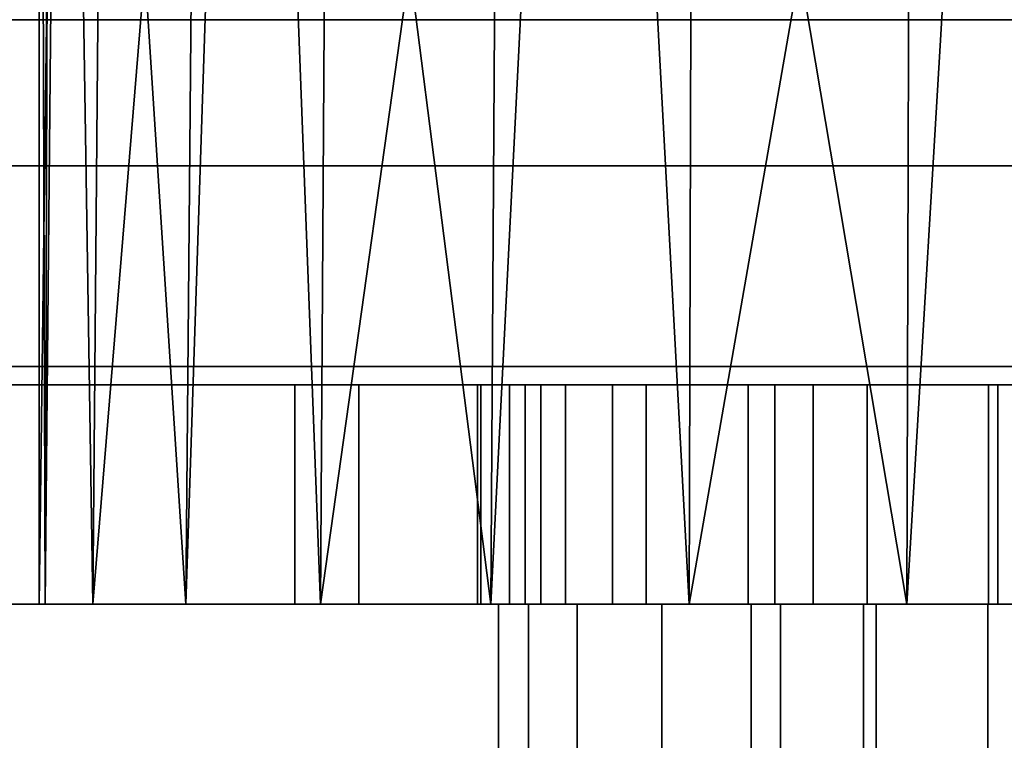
# Model space of a CAD drawing. Header units: millimetres. Extents: x -490 to 6690, y -115 to 152.
# Tile 600 of 656: x 2631 to 2644, y 11 to 21. Entities that reach past the tile are written whole.
import ezdxf

# ---------------------------------------------------------------- set-up
doc = ezdxf.new("R2010")
doc.units = ezdxf.units.MM
doc.layers.add('151', color=253, linetype='Continuous')

# ---------------------------------------------------------------- blocks, each defined once
blk = doc.blocks.new('UG_SURFACE_003')
at = {"layer": '151', "color": 252, "linetype": 'Continuous', "lineweight": 35}
for points in [[(3590, -6.2, 2202.5), (3590, 133.2, 2202.5), (2410, 133.2, 2202.5), (2410, -6.2, 2202.5)], [(2560, -6.2, 2052.5), (2560, 133.2, 2052.5), (3440, 133.2, 2052.5), (3440, -6.2, 2052.5)]]:
    blk.add_3dface(points, dxfattribs=at)
blk = doc.blocks.new('UG_SURFACE_188')
at = {"layer": '151', "color": 252, "linetype": 'Continuous', "lineweight": 35}
for points in [[(2638.85, 16, 1007.403), (2637.654, 16, 1010.391), (2637.654, 16, 1013.609), (2638.85, 16, 1016.597)], [(2637.654, 13, 1010.391), (2637.654, 16, 1010.391), (2638.85, 16, 1007.403), (2638.85, 13, 1007.403)], [(2637.654, 13, 1013.609), (2637.654, 16, 1013.609), (2637.654, 16, 1010.391), (2637.654, 13, 1010.391)], [(2638.85, 13, 1016.597), (2638.85, 16, 1016.597), (2637.654, 16, 1013.609), (2637.654, 13, 1013.609)], [(2644, 16, 1020.261), (2644, 16, 1003.739), (2641.072, 16, 1005.074), (2638.85, 16, 1007.403)], [(2638.85, 16, 1016.597), (2641.072, 16, 1018.926), (2644, 16, 1020.261), (2638.85, 16, 1007.403)], [(2638.85, 13, 1007.403), (2638.85, 16, 1007.403), (2641.072, 16, 1005.074), (2641.072, 13, 1005.074)], [(2641.072, 13, 1018.926), (2641.072, 16, 1018.926), (2638.85, 16, 1016.597), (2638.85, 13, 1016.597)], [(2641.072, 13, 1005.074), (2641.072, 16, 1005.074), (2644, 16, 1003.739), (2644, 13, 1003.739)], [(2644, 13, 1020.261), (2644, 16, 1020.261), (2641.072, 16, 1018.926), (2641.072, 13, 1018.926)], [(2644, 13, 1003.739), (2644, 16, 1003.739), (2644, 16, 1020.261), (2644, 13, 1020.261)], [(2638.85, 13, 1016.597), (2637.654, 13, 1013.609), (2637.654, 13, 1010.391), (2638.85, 13, 1007.403)], [(2644, 13, 1003.739), (2644, 13, 1020.261), (2641.072, 13, 1018.926), (2638.85, 13, 1016.597)], [(2638.85, 13, 1007.403), (2641.072, 13, 1005.074), (2644, 13, 1003.739), (2638.85, 13, 1016.597)]]:
    blk.add_3dface(points, dxfattribs=at)
blk = doc.blocks.new('UG_SURFACE_190')
at = {"layer": '151', "color": 252, "linetype": 'Continuous', "lineweight": 35}
for points in [[(2634.5, 16, 1014.5), (2637.049, 16, 1012.941), (2637, 16, 1012)], [(2634.5, 16, 1014.5), (2635.375, 16, 1018.901), (2638.206, 16, 1016.5), (2637.049, 16, 1012.941)], [(2635.375, 16, 989.099), (2634.5, 16, 993.5), (2639.312, 16, 1005.978), (2642.339, 16, 1003.778)], [(2637, 16, 1012), (2637.44, 16, 1009.219), (2634.5, 16, 993.5), (2634.5, 16, 1014.5)], [(2637.44, 16, 1009.219), (2639.312, 16, 1005.978), (2634.5, 16, 993.5)], [(2634.5, 13, 993.5), (2634.5, 16, 993.5), (2635.375, 16, 989.099), (2635.375, 13, 989.099)], [(2634.5, 13, 1014.5), (2634.5, 16, 1014.5), (2634.5, 16, 993.5), (2634.5, 13, 993.5)], [(2635.375, 13, 1018.901), (2635.375, 16, 1018.901), (2634.5, 16, 1014.5), (2634.5, 13, 1014.5)], [(2637.868, 16, 985.368), (2635.375, 16, 989.099), (2642.339, 16, 1003.778), (2646, 16, 1003)], [(2635.375, 16, 1018.901), (2637.868, 16, 1022.632), (2640.71, 16, 1019.281), (2638.206, 16, 1016.5)], [(2635.375, 13, 989.099), (2635.375, 16, 989.099), (2637.868, 16, 985.368), (2637.868, 13, 985.368)], [(2637.868, 13, 1022.632), (2637.868, 16, 1022.632), (2635.375, 16, 1018.901), (2635.375, 13, 1018.901)], [(2637, 13, 1012), (2637.44, 13, 1009.219), (2637.44, 16, 1009.219), (2637, 16, 1012)], [(2637, 16, 1012), (2637.049, 16, 1012.941), (2637.049, 13, 1012.941), (2637, 13, 1012)], [(2637.049, 13, 1012.941), (2637.049, 16, 1012.941), (2638.206, 16, 1016.5), (2638.206, 13, 1016.5)], [(2639.312, 13, 1005.978), (2639.312, 16, 1005.978), (2637.44, 16, 1009.219), (2637.44, 13, 1009.219)], [(2646, 16, 1003), (2646, 16, 982), (2641.599, 16, 982.875), (2637.868, 16, 985.368)], [(2644.129, 16, 1020.803), (2640.71, 16, 1019.281), (2637.868, 16, 1022.632), (2641.599, 16, 1025.125)], [(2637.868, 13, 985.368), (2637.868, 16, 985.368), (2641.599, 16, 982.875), (2641.599, 13, 982.875)], [(2641.599, 13, 1025.125), (2641.599, 16, 1025.125), (2637.868, 16, 1022.632), (2637.868, 13, 1022.632)], [(2638.206, 13, 1016.5), (2638.206, 16, 1016.5), (2640.71, 16, 1019.281), (2640.71, 13, 1019.281)], [(2642.339, 13, 1003.778), (2642.339, 16, 1003.778), (2639.312, 16, 1005.978), (2639.312, 13, 1005.978)], [(2640.71, 13, 1019.281), (2640.71, 16, 1019.281), (2644.129, 16, 1020.803), (2644.129, 13, 1020.803)], [(2647.871, 16, 1020.803), (2644.129, 16, 1020.803), (2641.599, 16, 1025.125), (2646, 16, 1026)], [(2641.599, 13, 982.875), (2641.599, 16, 982.875), (2646, 16, 982), (2646, 13, 982)], [(2646, 13, 1026), (2646, 16, 1026), (2641.599, 16, 1025.125), (2641.599, 13, 1025.125)], [(2646, 13, 1003), (2646, 16, 1003), (2642.339, 16, 1003.778), (2642.339, 13, 1003.778)], [(2644.129, 13, 1020.803), (2644.129, 16, 1020.803), (2647.871, 16, 1020.803), (2647.871, 13, 1020.803)], [(2634.5, 13, 1014.5), (2634.5, 13, 993.5), (2637.44, 13, 1009.219), (2637, 13, 1012)], [(2637, 13, 1012), (2637.049, 13, 1012.941), (2634.5, 13, 1014.5)], [(2634.5, 13, 993.5), (2639.312, 13, 1005.978), (2637.44, 13, 1009.219)], [(2637.049, 13, 1012.941), (2638.206, 13, 1016.5), (2635.375, 13, 1018.901), (2634.5, 13, 1014.5)], [(2642.339, 13, 1003.778), (2639.312, 13, 1005.978), (2634.5, 13, 993.5), (2635.375, 13, 989.099)], [(2646, 13, 1003), (2642.339, 13, 1003.778), (2635.375, 13, 989.099), (2637.868, 13, 985.368)], [(2638.206, 13, 1016.5), (2640.71, 13, 1019.281), (2637.868, 13, 1022.632), (2635.375, 13, 1018.901)], [(2641.599, 13, 1025.125), (2637.868, 13, 1022.632), (2640.71, 13, 1019.281), (2644.129, 13, 1020.803)], [(2637.868, 13, 985.368), (2641.599, 13, 982.875), (2646, 13, 982), (2646, 13, 1003)], [(2646, 13, 1026), (2641.599, 13, 1025.125), (2644.129, 13, 1020.803)], [(2644.129, 13, 1020.803), (2647.871, 13, 1020.803), (2650.401, 13, 1025.125), (2646, 13, 1026)]]:
    blk.add_3dface(points, dxfattribs=at)
blk = doc.blocks.new('UG_SURFACE_194')
at = {"layer": '151', "color": 254, "linetype": 'Continuous', "lineweight": 35}
for points in [[(2631.082, 13, 1105.568), (2631.164, 39, 1105.559), (2631, 39, 1104)], [(2631, 13, 1104), (2631, 39, 1104), (2631.328, 39, 1100.881)], [(2631.328, 39, 1100.881), (2631.734, 13, 1099.365), (2631, 13, 1104)], [(2631, 39, 1104), (2631, 13, 1104), (2631.082, 13, 1105.568)], [(2631.328, 39, 1107.119), (2631.082, 13, 1105.568), (2633.01, 13, 1111.5)], [(2631.328, 39, 1107.119), (2631.164, 39, 1105.559), (2631.082, 13, 1105.568)], [(2633.01, 13, 1111.5), (2633.234, 39, 1111.4), (2631.328, 39, 1107.119)], [(2631.328, 39, 1100.881), (2631.958, 39, 1099.465), (2631.734, 13, 1099.365)], [(2631.734, 13, 1099.365), (2631.958, 39, 1099.465), (2633.865, 39, 1095.183)], [(2633.865, 39, 1095.183), (2634.853, 13, 1093.963), (2631.734, 13, 1099.365)], [(2633.865, 39, 1112.817), (2633.01, 13, 1111.5), (2637.183, 13, 1116.135)], [(2633.865, 39, 1112.817), (2633.234, 39, 1111.4), (2633.01, 13, 1111.5)], [(2637.183, 13, 1116.135), (2637.347, 39, 1115.953), (2633.865, 39, 1112.817)], [(2633.865, 39, 1095.183), (2635.017, 39, 1094.146), (2634.853, 13, 1093.963)], [(2634.853, 13, 1093.963), (2635.017, 39, 1094.146), (2638.5, 39, 1091.01)], [(2638.5, 39, 1091.01), (2639.899, 13, 1090.297), (2634.853, 13, 1093.963)], [(2638.5, 39, 1116.99), (2637.183, 13, 1116.135), (2642.881, 13, 1118.672)], [(2638.5, 39, 1116.99), (2637.347, 39, 1115.953), (2637.183, 13, 1116.135)], [(2642.881, 13, 1118.672), (2642.957, 39, 1118.439), (2638.5, 39, 1116.99)], [(2638.5, 39, 1091.01), (2639.975, 39, 1090.53), (2639.899, 13, 1090.297)], [(2639.899, 13, 1090.297), (2639.975, 39, 1090.53), (2644.432, 39, 1089.082)], [(2644.432, 39, 1089.082), (2646, 13, 1089), (2639.899, 13, 1090.297)], [(2644.432, 39, 1118.918), (2642.881, 13, 1118.672), (2649.119, 13, 1118.672)], [(2644.432, 39, 1118.918), (2642.957, 39, 1118.439), (2642.881, 13, 1118.672)], [(2646, 13, 948), (2620, 13, 951.5), (2643.991, 13, 987.65), (2646, 13, 987.25)], [(2620, 13, 951.5), (2641.15, 13, 990.491), (2642.288, 13, 988.788)], [(2620, 13, 951.5), (2638.367, 13, 1007.721), (2640.75, 13, 1005), (2640.75, 13, 992.5)], [(2620, 13, 1186.5), (2631.082, 13, 1105.568), (2631, 13, 1104)], [(2640.75, 13, 992.5), (2641.15, 13, 990.491), (2620, 13, 951.5)], [(2631, 13, 1104), (2639.527, 13, 1017.888), (2620, 13, 1186.5)], [(2642.288, 13, 988.788), (2643.991, 13, 987.65), (2620, 13, 951.5)], [(2620, 13, 1186.5), (2633.01, 13, 1111.5), (2631.082, 13, 1105.568)], [(2620, 13, 951.5), (2637.289, 13, 1011.173), (2638.367, 13, 1007.721)], [(2639.527, 13, 1017.888), (2637.699, 13, 1014.767), (2620, 13, 1186.5)], [(2637.699, 13, 1014.767), (2637.289, 13, 1011.173), (2620, 13, 951.5), (2620, 13, 1186.5)], [(2620, 13, 1186.5), (2637.183, 13, 1116.135), (2633.01, 13, 1111.5)], [(2620, 13, 1186.5), (2642.881, 13, 1118.672), (2637.183, 13, 1116.135)], [(2649.119, 13, 1118.672), (2642.881, 13, 1118.672), (2620, 13, 1186.5), (2646, 13, 1190)], [(2620, 0, 951.5), (2620, 13, 951.5), (2646, 13, 948), (2646, 0, 948)], [(2646, 0, 1190), (2646, 13, 1190), (2620, 13, 1186.5), (2620, 0, 1186.5)], [(2631, 13, 1104), (2642.461, 13, 1020.002), (2639.527, 13, 1017.888)], [(2642.461, 13, 1020.002), (2631, 13, 1104), (2631.734, 13, 1099.365)], [(2631.734, 13, 1099.365), (2646, 13, 1020.75), (2642.461, 13, 1020.002)], [(2646, 13, 1020.75), (2631.734, 13, 1099.365), (2634.853, 13, 1093.963)], [(2649.539, 13, 1020.002), (2646, 13, 1020.75), (2634.853, 13, 1093.963), (2639.899, 13, 1090.297)], [(2637.289, 0, 1011.173), (2637.289, 13, 1011.173), (2637.699, 13, 1014.767), (2637.699, 0, 1014.767)], [(2638.367, 0, 1007.721), (2638.367, 13, 1007.721), (2637.289, 13, 1011.173), (2637.289, 0, 1011.173)], [(2637.699, 0, 1014.767), (2637.699, 13, 1014.767), (2639.527, 13, 1017.888), (2639.527, 0, 1017.888)], [(2640.75, 0, 1005), (2640.75, 13, 1005), (2638.367, 13, 1007.721), (2638.367, 0, 1007.721)], [(2639.527, 0, 1017.888), (2639.527, 13, 1017.888), (2642.461, 13, 1020.002), (2642.461, 0, 1020.002)], [(2654.301, 13, 1014.767), (2639.899, 13, 1090.297), (2646, 13, 1089)], [(2639.899, 13, 1090.297), (2654.301, 13, 1014.767), (2652.473, 13, 1017.888)], [(2652.473, 13, 1017.888), (2649.539, 13, 1020.002), (2639.899, 13, 1090.297)], [(2640.75, 0, 992.5), (2640.75, 13, 992.5), (2640.75, 13, 1005), (2640.75, 0, 1005)], [(2641.15, 0, 990.491), (2641.15, 13, 990.491), (2640.75, 13, 992.5), (2640.75, 0, 992.5)], [(2642.288, 0, 988.788), (2642.288, 13, 988.788), (2641.15, 13, 990.491), (2641.15, 0, 990.491)], [(2643.991, 0, 987.65), (2643.991, 13, 987.65), (2642.288, 13, 988.788), (2642.288, 0, 988.788)], [(2642.461, 0, 1020.002), (2642.461, 13, 1020.002), (2646, 13, 1020.75), (2646, 0, 1020.75)], [(2646, 0, 987.25), (2646, 13, 987.25), (2643.991, 13, 987.65), (2643.991, 0, 987.65)]]:
    blk.add_3dface(points, dxfattribs=at)
blk = doc.blocks.new('UG_SURFACE_205')
at = {"layer": '151', "color": 254, "linetype": 'Continuous', "lineweight": 35}
for points in [[(3425.25, -10, 2032.75), (3425.25, 136.75, 2032.75), (2574.75, 136.75, 2032.75), (2574.75, -10, 2032.75)], [(3401.25, 131.75, 2008.75), (3401.25, 5, 2008.75), (2598.75, 5, 2008.75), (2598.75, 131.75, 2008.75)], [(3417.5, 21, 2025), (3417.5, -8, 2025), (2582.5, -8, 2025), (2582.5, 21, 2025)], [(3417.5, 21, 2025), (2582.5, 21, 2025), (2587, 21, 2020.5), (3413, 21, 2020.5)], [(3413, 5, 2020.5), (3413, 21, 2020.5), (2587, 21, 2020.5), (2587, 5, 2020.5)], [(3409, 13, 2016.5), (3409, 5, 2016.5), (2591, 5, 2016.5), (2591, 13, 2016.5)], [(3409, 13, 2016.5), (2591, 13, 2016.5), (2595, 13, 2012.5), (3405, 13, 2012.5)], [(3405, 5, 2012.5), (3405, 13, 2012.5), (2595, 13, 2012.5), (2595, 5, 2012.5)]]:
    blk.add_3dface(points, dxfattribs=at)
blk = doc.blocks.new('UG_SURFACE_206')
at = {"layer": '151', "color": 7, "linetype": 'Continuous', "lineweight": 35}
for points in [[(3401.25, 5, 2008.75), (3401.25, 131.75, 2008.75), (2598.75, 131.75, 2008.75), (2598.75, 5, 2008.75)], [(2599, 5, 2008.5), (2599, 131.75, 2008.5), (3401, 131.75, 2008.5), (3401, 5, 2008.5)]]:
    blk.add_3dface(points, dxfattribs=at)
blk = doc.blocks.new('UG_SURFACE_231')
at = {"layer": '151', "color": 14, "linetype": 'Continuous', "lineweight": 35}
for points in [[(3417.3, 19, 2024.8), (3416, 19, 2023.5), (2584, 19, 2023.5), (2582.7, 19, 2024.8)], [(3417.3, -10, 2024.8), (3417.3, 19, 2024.8), (2582.7, 19, 2024.8), (2582.7, -10, 2024.8)], [(3416, 19, 2023.5), (3413.25, 16.25, 2020.75), (2586.75, 16.25, 2020.75), (2584, 19, 2023.5)], [(3413.25, 16.25, 2020.75), (3413.25, -22, 2020.75), (2586.75, -22, 2020.75), (2586.75, 16.25, 2020.75)]]:
    blk.add_3dface(points, dxfattribs=at)
blk = doc.blocks.new('UG_SURFACE_232')
at = {"layer": '151', "color": 7, "linetype": 'Continuous', "lineweight": 35}
for points in [[(2586.75, 16, 2020.75), (2586.75, -22, 2020.75), (3413.25, -22, 2020.75), (3413.25, 16, 2020.75)], [(3413, 16, 2020.5), (2587, 16, 2020.5), (2586.75, 16, 2020.75), (3413.25, 16, 2020.75)], [(3413, 16, 2020.5), (3413, -22, 2020.5), (2587, -22, 2020.5), (2587, 16, 2020.5)]]:
    blk.add_3dface(points, dxfattribs=at)

msp = doc.modelspace()

# ---------------------------------------------------------------- linework, layer by layer
at = {"layer": '151', "linetype": 'Continuous', "lineweight": -3}
for p, q in [((3417.3, 19, 2024.8), (2582.7, 19, 2024.8)), ((3416, 19, 2023.5), (2584, 19, 2023.5)), ((3413.25, 16.25, 2020.75), (2586.75, 16.25, 2020.75)), ((3413.25, 16, 2020.75), (2586.75, 16, 2020.75)), ((3413, 16, 2020.5), (2587, 16, 2020.5)), ((2634.5, 13, 1014.5), (2634.5, 16, 1014.5)), ((2634.5, 13, 993.5), (2634.5, 16, 993.5)), ((2634.5, 16, 1014.5), (2634.5, 16, 993.5)), ((2644, 13, 1003.739), (2644, 16, 1003.739)), ((2644, 16, 1020.261), (2644, 13, 1020.261)), ((2644, 16, 1003.739), (2644, 16, 1020.261)), ((3409, 13, 2016.5), (2591, 13, 2016.5)), ((3405, 13, 2012.5), (2595, 13, 2012.5)), ((2634.5, 13, 1014.5), (2634.5, 13, 993.5)), ((2640.75, 0, 1005), (2640.75, 13, 1005)), ((2640.75, 13, 992.5), (2640.75, 13, 1005)), ((2640.75, 0, 992.5), (2640.75, 13, 992.5)), ((2644, 13, 1003.739), (2644, 13, 1020.261))]:
    msp.add_line(p, q, dxfattribs=at)
at = {"layer": '151', "linetype": 'Continuous', "lineweight": -3, "extrusion": (0, 1, 0)}
for centre in [(-2646, 1012, 16), (-2646, 1012, 13)]:
    msp.add_circle(centre, 9, dxfattribs=at)
at = {"layer": '151', "linetype": 'Continuous', "lineweight": -3, "extrusion": (0, -1, 0)}
msp.add_circle((2646, 1104, -13), 15, dxfattribs=at)
for centre, radius, start, end in [((2646, 1014.5, -16), 11.5, 360, 180), ((2646, 993.5, -16), 11.5, 180, 0), ((2646, 1012, -16), 8.5, 103.609, 256.391), ((2646, 993.5, -13), 11.5, 180, 0), ((2646, 1014.5, -13), 11.5, 360, 180), ((2646, 1012, -13), 8.5, 103.609, 256.391)]:
    msp.add_arc(centre, radius, start, end, dxfattribs=at)
at = {"layer": '151', "linetype": 'Continuous', "lineweight": -3, "extrusion": (0, 1, 0)}
for centre, radius, start, end in [((-2646, 1091.679, 13), 98.321, 74.66639, 105.33361), ((-2646, 1046.321, 13), 98.321, 254.66639, 285.33361), ((-2646, 1012, 13), 8.75, 306.8699, 233.1301), ((-2646, 992.5, 13), 5.25, 180, 0)]:
    msp.add_arc(centre, radius, start, end, dxfattribs=at)

# ---------------------------------------------------------------- block references
at = {"layer": '151', "linetype": 'Continuous', "lineweight": -3}
for name in ['UG_SURFACE_206', 'UG_SURFACE_205', 'UG_SURFACE_003', 'UG_SURFACE_194', 'UG_SURFACE_231', 'UG_SURFACE_232', 'UG_SURFACE_190', 'UG_SURFACE_188']:
    msp.add_blockref(name, (0, 0), dxfattribs=at)

doc.saveas('drawing.dxf')
